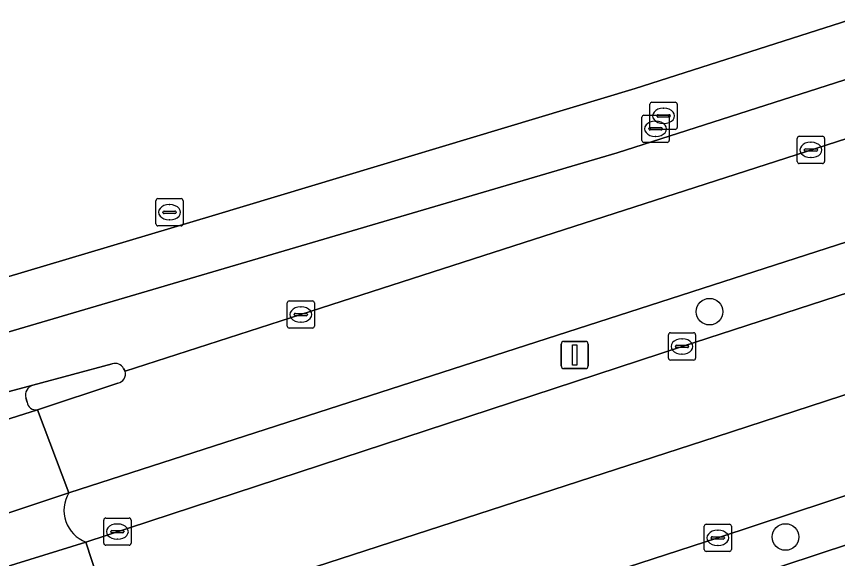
# Model space of a CAD drawing. Extents: x 159262 to 160143, y 383399 to 384319.
# Drawn here: x 159536.18 to 159566.31, y 384057.53 to 384077.44 of the extents above; entities that cross this region are included whole.
import ezdxf

# ---------------------------------------------------------------- set-up
doc = ezdxf.new("R2010")
doc.units = 0
for name, color, linetype in [('IMGEO_Berm_groen', 7, 'Continuous'), ('IMGEO_Boom', 7, 'Continuous'), ('IMGEO_Brandkraan', 7, 'Continuous'), ('IMGEO_Erf', 7, 'Continuous'), ('IMGEO_Fietspad_gesloten', 7, 'Continuous'), ('IMGEO_Kolk', 7, 'Continuous'), ('IMGEO_Lichtmast', 7, 'Continuous'), ('IMGEO_OVBaan_gesloten', 7, 'Continuous'), ('IMGEO_Rijbaan_lokaal_gesloten', 7, 'Continuous'), ('IMGEO_Verkeerseiland_open', 7, 'Continuous'), ('IMGEO_Voetpad_open', 7, 'Continuous')]:
    doc.layers.add(name, color=color, linetype=linetype)

msp = doc.modelspace()

# ---------------------------------------------------------------- linework, layer by layer
at = {"layer": 'IMGEO_Berm_groen'}
for points in [[(159584.724, 384073.144), (159586.382, 384073.613), (159585.783, 384075.274), (159583.827, 384074.704), (159538.096, 384059.942)], [(159538.724, 384058.136), (159560.604, 384065.317), (159584.724, 384073.144)], [(159600.106, 384070.69), (159593.34, 384068.558), (159590.392, 384067.616), (159576.621, 384063.154), (159561.917, 384058.291), (159542.448, 384051.957), (159540.841, 384051.421), (159540.683, 384051.37)], [(159541.282, 384049.663), (159588.627, 384065.296)]]:
    msp.add_lwpolyline(points, dxfattribs=at)
msp.add_arc((159539.171, 384059.304), 1.25, 149.2878, 249.0604, dxfattribs=at)
at = {"layer": 'IMGEO_Boom'}
for centre in [(159561.614, 384066.595), (159564.401, 384058.321)]:
    msp.add_circle(centre, 0.489, dxfattribs=at)
at = {"layer": 'IMGEO_Brandkraan'}
for p, q in [((159559.426, 384073.359), (159559.426, 384074.211)), ((159559.501, 384074.285), (159560.353, 384074.285)), ((159560.427, 384074.211), (159560.427, 384073.359)), ((159559.914, 384074.065), (159559.939, 384074.065)), ((159559.131, 384072.884), (159559.131, 384073.736)), ((159559.206, 384073.81), (159560.058, 384073.81)), ((159559.619, 384073.59), (159559.644, 384073.59)), ((159559.685, 384073.779), (159559.685, 384073.791)), ((159560.123, 384073.742), (159559.725, 384073.742)), ((159559.728, 384073.828), (159560.126, 384073.828)), ((159560.132, 384073.736), (159560.132, 384072.884)), ((159560.169, 384073.791), (159560.169, 384073.779)), ((159559.39, 384073.304), (159559.39, 384073.316)), ((159559.828, 384073.267), (159559.43, 384073.267)), ((159559.433, 384073.353), (159559.831, 384073.353)), ((159560.353, 384073.285), (159559.501, 384073.285)), ((159559.874, 384073.316), (159559.874, 384073.304)), ((159559.937, 384073.505), (159559.912, 384073.505)), ((159559.642, 384073.03), (159559.617, 384073.03)), ((159560.058, 384072.81), (159559.206, 384072.81)), ((159541.294, 384069.819), (159541.294, 384070.671)), ((159541.369, 384070.745), (159542.221, 384070.745)), ((159542.295, 384070.671), (159542.295, 384069.819)), ((159541.553, 384070.239), (159541.553, 384070.251)), ((159541.596, 384070.288), (159541.994, 384070.288)), ((159541.782, 384070.525), (159541.807, 384070.525)), ((159542.037, 384070.251), (159542.037, 384070.239)), ((159541.991, 384070.202), (159541.593, 384070.202)), ((159541.805, 384069.965), (159541.78, 384069.965)), ((159542.221, 384069.745), (159541.369, 384069.745))]:
    msp.add_line(p, q, dxfattribs=at)
for points in [[(159559.426, 384073.359), (159559.426, 384074.211)], [(159559.501, 384074.285), (159560.353, 384074.285)], [(159560.427, 384074.211), (159560.427, 384073.359)], [(159559.131, 384072.884), (159559.131, 384073.736)], [(159559.206, 384073.81), (159560.058, 384073.81)], [(159560.132, 384073.736), (159560.132, 384072.884)], [(159560.353, 384073.285), (159559.501, 384073.285)], [(159560.058, 384072.81), (159559.206, 384072.81)], [(159541.294, 384069.819), (159541.294, 384070.671)], [(159541.369, 384070.745), (159542.221, 384070.745)], [(159542.295, 384070.671), (159542.295, 384069.819)], [(159542.221, 384069.745), (159541.369, 384069.745)]]:
    msp.add_lwpolyline(points, dxfattribs=at)
for centre, radius, start, end in [((159559.503, 384074.209), 0.0765, 91.552, 178.448), ((159559.503, 384074.209), 0.0765, 91.552, 178.448), ((159560.351, 384074.209), 0.0765, 1.552, 88.448), ((159560.351, 384074.209), 0.0765, 1.552, 88.448), ((159559.208, 384073.734), 0.0765, 91.552, 178.448), ((159559.208, 384073.734), 0.0765, 91.552, 178.448), ((159559.725, 384073.788), 0.0403, 85.8775, 175.7526), ((159559.722, 384073.778), 0.0366, 178.938, 274.7102), ((159560.056, 384073.734), 0.0765, 1.552, 88.448), ((159560.056, 384073.734), 0.0765, 1.552, 88.448), ((159560.126, 384073.785), 0.043, 264.8664, 352.4533), ((159560.13, 384073.79), 0.0386, 1.7309, 96.639), ((159559.43, 384073.313), 0.0403, 85.8775, 175.7526), ((159559.427, 384073.303), 0.0366, 178.938, 274.7102), ((159559.503, 384073.361), 0.0765, 181.552, 268.448), ((159559.503, 384073.361), 0.0765, 181.552, 268.448), ((159559.831, 384073.31), 0.043, 264.8664, 352.4533), ((159559.835, 384073.315), 0.0386, 1.7309, 96.639), ((159560.351, 384073.361), 0.0765, 271.552, 358.448), ((159560.351, 384073.361), 0.0765, 271.552, 358.448), ((159559.208, 384072.886), 0.0765, 181.552, 268.448), ((159559.208, 384072.886), 0.0765, 181.552, 268.448), ((159560.056, 384072.886), 0.0765, 271.552, 358.448), ((159560.056, 384072.886), 0.0765, 271.552, 358.448), ((159541.371, 384070.669), 0.0765, 91.552, 178.448), ((159541.371, 384070.669), 0.0765, 91.552, 178.448), ((159542.219, 384070.669), 0.0765, 1.552, 88.448), ((159542.219, 384070.669), 0.0765, 1.552, 88.448), ((159541.593, 384070.248), 0.0403, 85.8775, 175.7526), ((159541.59, 384070.238), 0.0366, 178.938, 274.7102), ((159541.994, 384070.245), 0.043, 264.8664, 352.4533), ((159541.998, 384070.25), 0.0386, 1.7309, 96.639), ((159541.371, 384069.821), 0.0765, 181.552, 268.448), ((159541.371, 384069.821), 0.0765, 181.552, 268.448), ((159542.219, 384069.821), 0.0765, 271.552, 358.448), ((159542.219, 384069.821), 0.0765, 271.552, 358.448)]:
    msp.add_arc(centre, radius, start, end, dxfattribs=at)
for centre, major_axis, ratio, start_param, end_param in [((159559.913, 384073.785), (-0.387, 0.002), 0.722429, 4.712389, 7.853982), ((159559.938, 384073.785), (-0.39, 0.002), 0.717154, 1.570796, 4.712389), ((159559.618, 384073.31), (-0.387, 0.002), 0.722429, 4.712389, 7.853982), ((159559.643, 384073.31), (-0.39, 0.002), 0.717154, 1.570796, 4.712389), ((159541.781, 384070.245), (-0.387, 0.002), 0.722429, 4.712389, 7.853982), ((159541.806, 384070.245), (-0.39, 0.002), 0.717154, 1.570796, 4.712389)]:
    msp.add_ellipse(centre, major_axis=major_axis, ratio=ratio, start_param=start_param, end_param=end_param, dxfattribs=at)
at = {"layer": 'IMGEO_Erf'}
msp.add_lwpolyline([(159511.609, 384060.643), (159543.362, 384070.117), (159558.885, 384074.794), (159579.768, 384081.482)], dxfattribs=at)
at = {"layer": 'IMGEO_Fietspad_gesloten'}
for points in [[(159602.603, 384086.715), (159601.922, 384086.495), (159588.327, 384082.101), (159558.226, 384072.43), (159521.215, 384061.538), (159513.065, 384059.092), (159510.209, 384058.194), (159500, 384054.9), (159487.366, 384050.824)], [(159540.109, 384064.506), (159540.166, 384064.405), (159546.614, 384066.49), (159584.489, 384078.719)], [(159528.403, 384061.493), (159533.641, 384063.047), (159535.162, 384063.467), (159536.774, 384063.891), (159539.684, 384064.674)]]:
    msp.add_lwpolyline(points, dxfattribs=at)
msp.add_arc((159539.805, 384064.359), 0.337, 25.8108, 111.052, dxfattribs=at)
at = {"layer": 'IMGEO_Kolk'}
for p, q in [((159564.833, 384072.108), (159564.833, 384072.96)), ((159564.908, 384073.034), (159565.76, 384073.034)), ((159565.834, 384072.96), (159565.834, 384072.108)), ((159565.321, 384072.814), (159565.346, 384072.814)), ((159565.092, 384072.528), (159565.092, 384072.54)), ((159565.53, 384072.491), (159565.132, 384072.491)), ((159565.135, 384072.577), (159565.533, 384072.577)), ((159565.576, 384072.54), (159565.576, 384072.528)), ((159565.344, 384072.254), (159565.319, 384072.254)), ((159565.76, 384072.034), (159564.908, 384072.034)), ((159546.188, 384066.99), (159547.04, 384066.99)), ((159546.113, 384066.064), (159546.113, 384066.916)), ((159546.601, 384066.77), (159546.626, 384066.77)), ((159547.114, 384066.916), (159547.114, 384066.064)), ((159546.372, 384066.484), (159546.372, 384066.496)), ((159546.81, 384066.447), (159546.412, 384066.447)), ((159546.415, 384066.533), (159546.813, 384066.533)), ((159546.856, 384066.496), (159546.856, 384066.484)), ((159546.624, 384066.21), (159546.599, 384066.21)), ((159547.04, 384065.99), (159546.188, 384065.99)), ((159560.103, 384064.892), (159560.103, 384065.744)), ((159560.178, 384065.818), (159561.03, 384065.818)), ((159561.104, 384065.744), (159561.104, 384064.892)), ((159560.591, 384065.598), (159560.616, 384065.598)), ((159560.362, 384065.312), (159560.362, 384065.324)), ((159560.8, 384065.275), (159560.402, 384065.275)), ((159560.405, 384065.361), (159560.803, 384065.361)), ((159560.846, 384065.324), (159560.846, 384065.312)), ((159561.03, 384064.818), (159560.178, 384064.818)), ((159560.614, 384065.038), (159560.589, 384065.038)), ((159539.381, 384058.092), (159539.381, 384058.944)), ((159539.456, 384059.018), (159540.308, 384059.018)), ((159539.869, 384058.798), (159539.894, 384058.798)), ((159540.382, 384058.944), (159540.382, 384058.092)), ((159561.492, 384058.789), (159562.344, 384058.789)), ((159539.64, 384058.512), (159539.64, 384058.524)), ((159539.683, 384058.561), (159540.081, 384058.561)), ((159540.124, 384058.524), (159540.124, 384058.512)), ((159561.417, 384057.863), (159561.417, 384058.715)), ((159561.905, 384058.569), (159561.93, 384058.569)), ((159562.418, 384058.715), (159562.418, 384057.863)), ((159540.078, 384058.475), (159539.68, 384058.475)), ((159539.892, 384058.238), (159539.867, 384058.238)), ((159561.676, 384058.283), (159561.676, 384058.295)), ((159562.114, 384058.246), (159561.716, 384058.246)), ((159561.719, 384058.332), (159562.117, 384058.332)), ((159562.16, 384058.295), (159562.16, 384058.283)), ((159540.308, 384058.018), (159539.456, 384058.018)), ((159561.928, 384058.009), (159561.903, 384058.009)), ((159562.344, 384057.789), (159561.492, 384057.789))]:
    msp.add_line(p, q, dxfattribs=at)
for points in [[(159564.833, 384072.108), (159564.833, 384072.96)], [(159564.908, 384073.034), (159565.76, 384073.034)], [(159565.834, 384072.96), (159565.834, 384072.108)], [(159565.76, 384072.034), (159564.908, 384072.034)], [(159546.188, 384066.99), (159547.04, 384066.99)], [(159546.113, 384066.064), (159546.113, 384066.916)], [(159547.114, 384066.916), (159547.114, 384066.064)], [(159547.04, 384065.99), (159546.188, 384065.99)], [(159560.103, 384064.892), (159560.103, 384065.744)], [(159560.178, 384065.818), (159561.03, 384065.818)], [(159561.104, 384065.744), (159561.104, 384064.892)], [(159561.03, 384064.818), (159560.178, 384064.818)], [(159539.381, 384058.092), (159539.381, 384058.944)], [(159539.456, 384059.018), (159540.308, 384059.018)], [(159540.382, 384058.944), (159540.382, 384058.092)], [(159561.492, 384058.789), (159562.344, 384058.789)], [(159561.417, 384057.863), (159561.417, 384058.715)], [(159562.418, 384058.715), (159562.418, 384057.863)], [(159540.308, 384058.018), (159539.456, 384058.018)], [(159562.344, 384057.789), (159561.492, 384057.789)]]:
    msp.add_lwpolyline(points, dxfattribs=at)
for centre, radius, start, end in [((159564.91, 384072.958), 0.0765, 91.552, 178.448), ((159564.91, 384072.958), 0.0765, 91.552, 178.448), ((159565.758, 384072.958), 0.0765, 1.552, 88.448), ((159565.758, 384072.958), 0.0765, 1.552, 88.448), ((159565.132, 384072.537), 0.0403, 85.8775, 175.7526), ((159565.129, 384072.527), 0.0366, 178.938, 274.7102), ((159565.533, 384072.534), 0.043, 264.8664, 352.4533), ((159565.537, 384072.539), 0.0386, 1.7309, 96.639), ((159564.91, 384072.11), 0.0765, 181.552, 268.448), ((159564.91, 384072.11), 0.0765, 181.552, 268.448), ((159565.758, 384072.11), 0.0765, 271.552, 358.448), ((159565.758, 384072.11), 0.0765, 271.552, 358.448), ((159546.19, 384066.914), 0.0765, 91.552, 178.448), ((159546.19, 384066.914), 0.0765, 91.552, 178.448), ((159547.038, 384066.914), 0.0765, 1.552, 88.448), ((159547.038, 384066.914), 0.0765, 1.552, 88.448), ((159546.412, 384066.493), 0.0403, 85.8775, 175.7526), ((159546.409, 384066.483), 0.0366, 178.938, 274.7102), ((159546.813, 384066.49), 0.043, 264.8664, 352.4533), ((159546.817, 384066.495), 0.0386, 1.7309, 96.639), ((159546.19, 384066.066), 0.0765, 181.552, 268.448), ((159546.19, 384066.066), 0.0765, 181.552, 268.448), ((159547.038, 384066.066), 0.0765, 271.552, 358.448), ((159547.038, 384066.066), 0.0765, 271.552, 358.448), ((159560.18, 384065.742), 0.0765, 91.552, 178.448), ((159560.18, 384065.742), 0.0765, 91.552, 178.448), ((159561.028, 384065.742), 0.0765, 1.552, 88.448), ((159561.028, 384065.742), 0.0765, 1.552, 88.448), ((159560.402, 384065.321), 0.0403, 85.8775, 175.7526), ((159560.399, 384065.311), 0.0366, 178.938, 274.7102), ((159560.803, 384065.318), 0.043, 264.8664, 352.4533), ((159560.807, 384065.323), 0.0386, 1.7309, 96.639), ((159560.18, 384064.894), 0.0765, 181.552, 268.448), ((159560.18, 384064.894), 0.0765, 181.552, 268.448), ((159561.028, 384064.894), 0.0765, 271.552, 358.448), ((159561.028, 384064.894), 0.0765, 271.552, 358.448), ((159539.458, 384058.942), 0.0765, 91.552, 178.448), ((159539.458, 384058.942), 0.0765, 91.552, 178.448), ((159540.306, 384058.942), 0.0765, 1.552, 88.448), ((159540.306, 384058.942), 0.0765, 1.552, 88.448), ((159561.494, 384058.713), 0.0765, 91.552, 178.448), ((159561.494, 384058.713), 0.0765, 91.552, 178.448), ((159562.342, 384058.713), 0.0765, 1.552, 88.448), ((159562.342, 384058.713), 0.0765, 1.552, 88.448), ((159539.68, 384058.521), 0.0403, 85.8775, 175.7526), ((159539.677, 384058.511), 0.0366, 178.938, 274.7102), ((159540.081, 384058.518), 0.043, 264.8664, 352.4533), ((159540.085, 384058.523), 0.0386, 1.7309, 96.639), ((159561.716, 384058.292), 0.0403, 85.8775, 175.7526), ((159561.713, 384058.282), 0.0366, 178.938, 274.7102), ((159562.117, 384058.289), 0.043, 264.8664, 352.4533), ((159562.121, 384058.294), 0.0386, 1.7309, 96.639), ((159539.458, 384058.094), 0.0765, 181.552, 268.448), ((159539.458, 384058.094), 0.0765, 181.552, 268.448), ((159540.306, 384058.094), 0.0765, 271.552, 358.448), ((159540.306, 384058.094), 0.0765, 271.552, 358.448), ((159561.494, 384057.865), 0.0765, 181.552, 268.448), ((159561.494, 384057.865), 0.0765, 181.552, 268.448), ((159562.342, 384057.865), 0.0765, 271.552, 358.448), ((159562.342, 384057.865), 0.0765, 271.552, 358.448)]:
    msp.add_arc(centre, radius, start, end, dxfattribs=at)
for centre, major_axis, ratio, start_param, end_param in [((159565.32, 384072.534), (-0.387, 0.002), 0.722429, 4.712389, 7.853982), ((159565.345, 384072.534), (-0.39, 0.002), 0.717154, 1.570796, 4.712389), ((159546.6, 384066.49), (-0.387, 0.002), 0.722429, 4.712389, 7.853982), ((159546.625, 384066.49), (-0.39, 0.002), 0.717154, 1.570796, 4.712389), ((159560.59, 384065.318), (-0.387, 0.002), 0.722429, 4.712389, 7.853982), ((159560.615, 384065.318), (-0.39, 0.002), 0.717154, 1.570796, 4.712389), ((159539.868, 384058.518), (-0.387, 0.002), 0.722429, 4.712389, 7.853982), ((159539.893, 384058.518), (-0.39, 0.002), 0.717154, 1.570796, 4.712389), ((159561.904, 384058.289), (-0.387, 0.002), 0.722429, 4.712389, 7.853982), ((159561.929, 384058.289), (-0.39, 0.002), 0.717154, 1.570796, 4.712389)]:
    msp.add_ellipse(centre, major_axis=major_axis, ratio=ratio, start_param=start_param, end_param=end_param, dxfattribs=at)
at = {"layer": 'IMGEO_Lichtmast'}
for p, q in [((159556.268, 384065.503), (159557.058, 384065.503)), ((159557.058, 384065.503), (159556.268, 384065.503)), ((159556.168, 384064.603), (159556.168, 384065.403)), ((159556.168, 384065.403), (159556.168, 384064.603)), ((159557.158, 384065.403), (159557.158, 384064.603)), ((159557.158, 384064.603), (159557.158, 384065.403)), ((159557.058, 384064.503), (159556.268, 384064.503)), ((159556.268, 384064.503), (159557.058, 384064.503))]:
    msp.add_line(p, q, dxfattribs=at)
msp.add_lwpolyline([(159556.588, 384065.378), (159556.738, 384065.378), (159556.738, 384064.628), (159556.588, 384064.628), (159556.588, 384065.378)], dxfattribs=at)
for centre, start, end in [((159556.268, 384065.403), 90, 180), ((159556.268, 384065.403), 90, 180), ((159557.058, 384065.403), 0, 90), ((159557.058, 384065.403), 360, 90), ((159556.268, 384064.603), 180, 270), ((159556.268, 384064.603), 180, 270), ((159557.058, 384064.603), 270, 0), ((159557.058, 384064.603), 270, 0)]:
    msp.add_arc(centre, 0.1, start, end, dxfattribs=at)
at = {"layer": 'IMGEO_OVBaan_gesloten'}
for points in [[(159602.132, 384075.142), (159601.117, 384078.199), (159590.472, 384074.746), (159590.32, 384074.894), (159586.382, 384073.613), (159584.724, 384073.144), (159560.604, 384065.317), (159538.724, 384058.136), (159539.794, 384054.841), (159561.861, 384062.003)], [(159590.392, 384067.616), (159593.34, 384068.558), (159600.106, 384070.69), (159600.098, 384070.883), (159602.833, 384071.834), (159603.195, 384071.939), (159602.132, 384075.142), (159561.861, 384062.003), (159539.794, 384054.841), (159540.841, 384051.421), (159542.448, 384051.957), (159561.917, 384058.291), (159576.621, 384063.154)], [(159539.794, 384054.841), (159538.724, 384058.136), (159535.638, 384057.174), (159531.803, 384055.928), (159530.41, 384055.47), (159526.308, 384054.121), (159525.031, 384053.701), (159518.379, 384051.514), (159515.434, 384050.57), (159512.459, 384049.591), (159513.523, 384046.314)]]:
    msp.add_lwpolyline(points, close=True, dxfattribs=at)
at = {"layer": 'IMGEO_Rijbaan_lokaal_gesloten'}
for points in [[(159590.32, 384074.894), (159590.472, 384074.746), (159601.117, 384078.199), (159600.747, 384082.176), (159592.468, 384080.226), (159585.252, 384078.958), (159584.489, 384078.719), (159546.614, 384066.49), (159540.166, 384064.405)], [(159539.902, 384063.967), (159536.948, 384062.994), (159538.096, 384059.942), (159583.827, 384074.704)], [(159529.868, 384057.21), (159535.041, 384058.932), (159538.096, 384059.942), (159536.948, 384062.994), (159534.003, 384062.062), (159529, 384060.412), (159528.742, 384060.349), (159524.488, 384058.95), (159522.508, 384058.323), (159518.697, 384057.077), (159513.896, 384055.524), (159510.834, 384054.508), (159511.853, 384051.439), (159514.842, 384052.42), (159514.96, 384052.459)]]:
    msp.add_lwpolyline(points, dxfattribs=at)
msp.add_lwpolyline([(159578.147, 384055.08), (159584.829, 384057.267), (159587.313, 384058.039), (159591.757, 384059.368), (159600.206, 384062.072), (159600.691, 384069.21), (159588.627, 384065.296), (159541.282, 384049.663), (159543.041, 384044.173), (159543.736, 384044.313), (159548.503, 384045.37), (159550.201, 384045.912)], close=True, dxfattribs=at)
msp.add_arc((159539.816, 384064.317), 0.361, 283.763, 14.0789, dxfattribs=at)
at = {"layer": 'IMGEO_Verkeerseiland_open'}
for points in [[(159539.684, 384064.674), (159536.774, 384063.891)], [(159540.166, 384064.405), (159540.109, 384064.506)], [(159536.948, 384062.994), (159539.902, 384063.967)], [(159536.519, 384063.431), (159536.566, 384063.274)]]:
    msp.add_lwpolyline(points, dxfattribs=at)
for centre, radius, start, end in [((159539.805, 384064.359), 0.337, 25.8108, 111.052), ((159539.816, 384064.317), 0.361, 283.763, 14.0789), ((159536.889, 384063.526), 0.382, 107.5598, 194.4368), ((159536.894, 384063.321), 0.332, 188.2187, 279.2997)]:
    msp.add_arc(centre, radius, start, end, dxfattribs=at)
at = {"layer": 'IMGEO_Voetpad_open'}
for points in [[(159487.366, 384050.824), (159500, 384054.9), (159510.209, 384058.194), (159513.065, 384059.092), (159521.215, 384061.538), (159558.226, 384072.43), (159588.327, 384082.101), (159601.922, 384086.495), (159601.207, 384088.226), (159591.486, 384085.076), (159591.455, 384085.172), (159588.125, 384084.136), (159584.542, 384083.02), (159579.768, 384081.482), (159558.885, 384074.794), (159543.362, 384070.117), (159511.609, 384060.643), (159500, 384056.891), (159487.001, 384052.689)], [(159536.774, 384063.891), (159535.162, 384063.467), (159533.641, 384063.047)], [(159536.566, 384063.274), (159536.519, 384063.431)], [(159534.003, 384062.062), (159536.948, 384062.994)], [(159538.096, 384059.942), (159535.041, 384058.932)], [(159535.638, 384057.174), (159538.724, 384058.136)]]:
    msp.add_lwpolyline(points, dxfattribs=at)
for centre, radius, start, end in [((159536.889, 384063.526), 0.382, 107.5598, 194.4368), ((159536.894, 384063.321), 0.332, 188.2187, 279.2997), ((159539.171, 384059.304), 1.25, 149.2878, 249.0604)]:
    msp.add_arc(centre, radius, start, end, dxfattribs=at)

doc.saveas('drawing.dxf')
